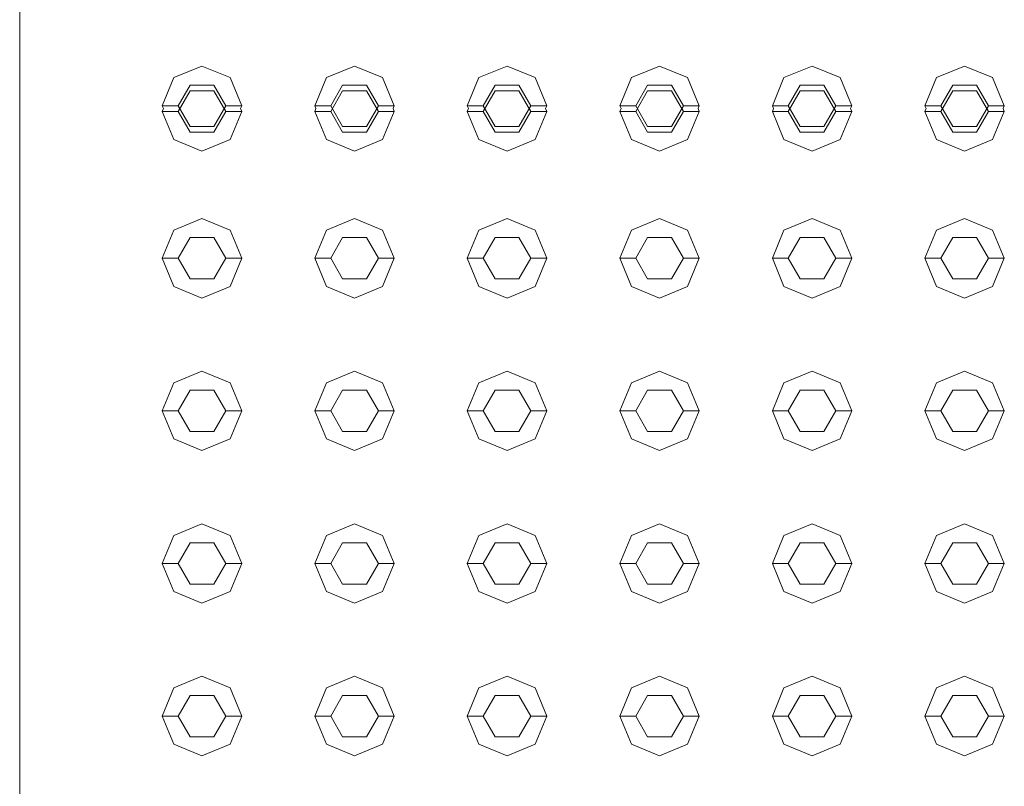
# Model space of a CAD drawing. Header units: millimetres. Extents: x -261 to 187, y -214 to 106.
# Tile 694 of 1056: x -204.84 to -204.53, y 2.546 to 2.788. Entities that reach past the tile are written whole.
import ezdxf

# ---------------------------------------------------------------- set-up
doc = ezdxf.new("R2010")
doc.units = ezdxf.units.MM
doc.header["$LTSCALE"] = 0.005
doc.header["$MEASUREMENT"] = 0
doc.layers.add('IFC-Elemento construtivo genérico-Contorno', color=9, linetype='Continuous', lineweight=5)
doc.layers.add('IFC-Laje-Contorno', color=9, linetype='Continuous', lineweight=5)

msp = doc.modelspace()

# ---------------------------------------------------------------- linework, layer by layer
at = {"layer": 'IFC-Elemento construtivo genérico-Contorno', "lineweight": 5}
for p, q in [((-204.79183, 2.76954), (-204.78297, 2.7732)), ((-204.78297, 2.7732), (-204.77411, 2.76954)), ((-204.74373, 2.76954), (-204.73488, 2.7732)), ((-204.73488, 2.7732), (-204.72602, 2.76954)), ((-204.69564, 2.76954), (-204.68679, 2.7732)), ((-204.68679, 2.7732), (-204.67793, 2.76954)), ((-204.64755, 2.76954), (-204.6387, 2.7732)), ((-204.6387, 2.7732), (-204.62984, 2.76954)), ((-204.59946, 2.76954), (-204.5906, 2.7732)), ((-204.5906, 2.7732), (-204.58175, 2.76954)), ((-204.55137, 2.76954), (-204.54251, 2.7732)), ((-204.54251, 2.7732), (-204.53366, 2.76954)), ((-204.79549, 2.76068), (-204.79183, 2.76954)), ((-204.77411, 2.76954), (-204.77045, 2.76068)), ((-204.7474, 2.76068), (-204.74373, 2.76954)), ((-204.72602, 2.76954), (-204.72235, 2.76068)), ((-204.69931, 2.76068), (-204.69564, 2.76954)), ((-204.67793, 2.76954), (-204.67426, 2.76068)), ((-204.65122, 2.76068), (-204.64755, 2.76954)), ((-204.62984, 2.76954), (-204.62617, 2.76068)), ((-204.60313, 2.76068), (-204.59946, 2.76954)), ((-204.58175, 2.76954), (-204.57808, 2.76068)), ((-204.55504, 2.76068), (-204.55137, 2.76954)), ((-204.53366, 2.76954), (-204.52999, 2.76068)), ((-204.79049, 2.76068), (-204.78673, 2.76719)), ((-204.78673, 2.76719), (-204.77921, 2.76719)), ((-204.77921, 2.76719), (-204.77546, 2.76068)), ((-204.74239, 2.76068), (-204.73864, 2.76719)), ((-204.73864, 2.76719), (-204.73112, 2.76719)), ((-204.73112, 2.76719), (-204.72736, 2.76068)), ((-204.6943, 2.76068), (-204.69054, 2.76719)), ((-204.69054, 2.76719), (-204.68303, 2.76719)), ((-204.68303, 2.76719), (-204.67927, 2.76068)), ((-204.64621, 2.76068), (-204.64245, 2.76719)), ((-204.64245, 2.76719), (-204.63494, 2.76719)), ((-204.63494, 2.76719), (-204.63118, 2.76068)), ((-204.59812, 2.76068), (-204.59436, 2.76719)), ((-204.59436, 2.76719), (-204.58685, 2.76719)), ((-204.58685, 2.76719), (-204.58309, 2.76068)), ((-204.55003, 2.76068), (-204.54627, 2.76719)), ((-204.54627, 2.76719), (-204.53876, 2.76719)), ((-204.53876, 2.76719), (-204.535, 2.76068)), ((-204.79049, 2.75891), (-204.78673, 2.76542)), ((-204.78673, 2.76542), (-204.77921, 2.76542)), ((-204.77921, 2.76542), (-204.77546, 2.75891)), ((-204.74239, 2.75891), (-204.73864, 2.76542)), ((-204.73864, 2.76542), (-204.73112, 2.76542)), ((-204.73112, 2.76542), (-204.72736, 2.75891)), ((-204.6943, 2.75891), (-204.69054, 2.76542)), ((-204.69054, 2.76542), (-204.68303, 2.76542)), ((-204.68303, 2.76542), (-204.67927, 2.75891)), ((-204.64621, 2.75891), (-204.64245, 2.76542)), ((-204.64245, 2.76542), (-204.63494, 2.76542)), ((-204.63494, 2.76542), (-204.63118, 2.75891)), ((-204.59812, 2.75891), (-204.59436, 2.76542)), ((-204.59436, 2.76542), (-204.58685, 2.76542)), ((-204.58685, 2.76542), (-204.58309, 2.75891)), ((-204.55003, 2.75891), (-204.54627, 2.76542)), ((-204.54627, 2.76542), (-204.53876, 2.76542)), ((-204.53876, 2.76542), (-204.535, 2.75891)), ((-204.79549, 2.76068), (-204.79049, 2.76068)), ((-204.79549, 2.76068), (-204.79513, 2.7598)), ((-204.79049, 2.76068), (-204.78673, 2.75417)), ((-204.77921, 2.75417), (-204.77546, 2.76068)), ((-204.77546, 2.76068), (-204.77045, 2.76068)), ((-204.77081, 2.7598), (-204.77045, 2.76068)), ((-204.7474, 2.76068), (-204.74239, 2.76068)), ((-204.7474, 2.76068), (-204.74704, 2.7598)), ((-204.74239, 2.76068), (-204.73864, 2.75417)), ((-204.73112, 2.75417), (-204.72736, 2.76068)), ((-204.72736, 2.76068), (-204.72235, 2.76068)), ((-204.72272, 2.7598), (-204.72235, 2.76068)), ((-204.69931, 2.76068), (-204.6943, 2.76068)), ((-204.69931, 2.76068), (-204.69894, 2.7598)), ((-204.6943, 2.76068), (-204.69054, 2.75417)), ((-204.68303, 2.75417), (-204.67927, 2.76068)), ((-204.67927, 2.76068), (-204.67426, 2.76068)), ((-204.67463, 2.7598), (-204.67426, 2.76068)), ((-204.65122, 2.76068), (-204.64621, 2.76068)), ((-204.65122, 2.76068), (-204.65085, 2.7598)), ((-204.64621, 2.76068), (-204.64245, 2.75417)), ((-204.63494, 2.75417), (-204.63118, 2.76068)), ((-204.63118, 2.76068), (-204.62617, 2.76068)), ((-204.62654, 2.7598), (-204.62617, 2.76068)), ((-204.60313, 2.76068), (-204.59812, 2.76068)), ((-204.60313, 2.76068), (-204.60276, 2.7598)), ((-204.59812, 2.76068), (-204.59436, 2.75417)), ((-204.58685, 2.75417), (-204.58309, 2.76068)), ((-204.58309, 2.76068), (-204.57808, 2.76068)), ((-204.57845, 2.7598), (-204.57808, 2.76068)), ((-204.55504, 2.76068), (-204.55003, 2.76068)), ((-204.55504, 2.76068), (-204.55467, 2.7598)), ((-204.55003, 2.76068), (-204.54627, 2.75417)), ((-204.53876, 2.75417), (-204.535, 2.76068)), ((-204.535, 2.76068), (-204.52999, 2.76068)), ((-204.53036, 2.7598), (-204.52999, 2.76068)), ((-204.79549, 2.75891), (-204.79513, 2.7598)), ((-204.79549, 2.75891), (-204.79049, 2.75891)), ((-204.79549, 2.75891), (-204.79183, 2.75005)), ((-204.79049, 2.75891), (-204.78673, 2.7524)), ((-204.77921, 2.7524), (-204.77546, 2.75891)), ((-204.77546, 2.75891), (-204.77045, 2.75891)), ((-204.77411, 2.75005), (-204.77045, 2.75891)), ((-204.77081, 2.7598), (-204.77045, 2.75891)), ((-204.7474, 2.75891), (-204.74704, 2.7598)), ((-204.7474, 2.75891), (-204.74239, 2.75891)), ((-204.7474, 2.75891), (-204.74373, 2.75005)), ((-204.74239, 2.75891), (-204.73864, 2.7524)), ((-204.73112, 2.7524), (-204.72736, 2.75891)), ((-204.72736, 2.75891), (-204.72235, 2.75891)), ((-204.72602, 2.75005), (-204.72235, 2.75891)), ((-204.72272, 2.7598), (-204.72235, 2.75891)), ((-204.69931, 2.75891), (-204.69894, 2.7598)), ((-204.69931, 2.75891), (-204.6943, 2.75891)), ((-204.69931, 2.75891), (-204.69564, 2.75005)), ((-204.6943, 2.75891), (-204.69054, 2.7524)), ((-204.68303, 2.7524), (-204.67927, 2.75891)), ((-204.67927, 2.75891), (-204.67426, 2.75891)), ((-204.67793, 2.75005), (-204.67426, 2.75891)), ((-204.67463, 2.7598), (-204.67426, 2.75891)), ((-204.65122, 2.75891), (-204.65085, 2.7598)), ((-204.65122, 2.75891), (-204.64621, 2.75891)), ((-204.65122, 2.75891), (-204.64755, 2.75005)), ((-204.64621, 2.75891), (-204.64245, 2.7524)), ((-204.63494, 2.7524), (-204.63118, 2.75891)), ((-204.63118, 2.75891), (-204.62617, 2.75891)), ((-204.62984, 2.75005), (-204.62617, 2.75891)), ((-204.62654, 2.7598), (-204.62617, 2.75891)), ((-204.60313, 2.75891), (-204.60276, 2.7598)), ((-204.60313, 2.75891), (-204.59812, 2.75891)), ((-204.60313, 2.75891), (-204.59946, 2.75005)), ((-204.59812, 2.75891), (-204.59436, 2.7524)), ((-204.58685, 2.7524), (-204.58309, 2.75891)), ((-204.58309, 2.75891), (-204.57808, 2.75891)), ((-204.58175, 2.75005), (-204.57808, 2.75891)), ((-204.57845, 2.7598), (-204.57808, 2.75891)), ((-204.55504, 2.75891), (-204.55467, 2.7598)), ((-204.55504, 2.75891), (-204.55003, 2.75891)), ((-204.55504, 2.75891), (-204.55137, 2.75005)), ((-204.55003, 2.75891), (-204.54627, 2.7524)), ((-204.53876, 2.7524), (-204.535, 2.75891)), ((-204.535, 2.75891), (-204.52999, 2.75891)), ((-204.53366, 2.75005), (-204.52999, 2.75891)), ((-204.53036, 2.7598), (-204.52999, 2.75891)), ((-204.78673, 2.75417), (-204.77921, 2.75417)), ((-204.73864, 2.75417), (-204.73112, 2.75417)), ((-204.69054, 2.75417), (-204.68303, 2.75417)), ((-204.64245, 2.75417), (-204.63494, 2.75417)), ((-204.59436, 2.75417), (-204.58685, 2.75417)), ((-204.54627, 2.75417), (-204.53876, 2.75417)), ((-204.78673, 2.7524), (-204.77921, 2.7524)), ((-204.73864, 2.7524), (-204.73112, 2.7524)), ((-204.69054, 2.7524), (-204.68303, 2.7524)), ((-204.64245, 2.7524), (-204.63494, 2.7524)), ((-204.59436, 2.7524), (-204.58685, 2.7524)), ((-204.54627, 2.7524), (-204.53876, 2.7524)), ((-204.79183, 2.75005), (-204.78297, 2.74639)), ((-204.78297, 2.74639), (-204.77411, 2.75005)), ((-204.74373, 2.75005), (-204.73488, 2.74639)), ((-204.73488, 2.74639), (-204.72602, 2.75005)), ((-204.69564, 2.75005), (-204.68679, 2.74639)), ((-204.68679, 2.74639), (-204.67793, 2.75005)), ((-204.64755, 2.75005), (-204.6387, 2.74639)), ((-204.6387, 2.74639), (-204.62984, 2.75005)), ((-204.59946, 2.75005), (-204.5906, 2.74639)), ((-204.5906, 2.74639), (-204.58175, 2.75005)), ((-204.55137, 2.75005), (-204.54251, 2.74639)), ((-204.54251, 2.74639), (-204.53366, 2.75005)), ((-204.79183, 2.72145), (-204.78297, 2.72512)), ((-204.78297, 2.72512), (-204.77411, 2.72145)), ((-204.74373, 2.72145), (-204.73488, 2.72512)), ((-204.73488, 2.72512), (-204.72602, 2.72145)), ((-204.69564, 2.72145), (-204.68679, 2.72512)), ((-204.68679, 2.72512), (-204.67793, 2.72145)), ((-204.64755, 2.72145), (-204.6387, 2.72512)), ((-204.6387, 2.72512), (-204.62984, 2.72145)), ((-204.59946, 2.72145), (-204.5906, 2.72512)), ((-204.5906, 2.72512), (-204.58175, 2.72145)), ((-204.55137, 2.72145), (-204.54251, 2.72512)), ((-204.54251, 2.72512), (-204.53366, 2.72145)), ((-204.79549, 2.71259), (-204.79183, 2.72145)), ((-204.77411, 2.72145), (-204.77045, 2.71259)), ((-204.7474, 2.71259), (-204.74373, 2.72145)), ((-204.72602, 2.72145), (-204.72235, 2.71259)), ((-204.69931, 2.71259), (-204.69564, 2.72145)), ((-204.67793, 2.72145), (-204.67426, 2.71259)), ((-204.65122, 2.71259), (-204.64755, 2.72145)), ((-204.62984, 2.72145), (-204.62617, 2.71259)), ((-204.60313, 2.71259), (-204.59946, 2.72145)), ((-204.58175, 2.72145), (-204.57808, 2.71259)), ((-204.55504, 2.71259), (-204.55137, 2.72145)), ((-204.53366, 2.72145), (-204.52999, 2.71259)), ((-204.79049, 2.71259), (-204.78673, 2.7191)), ((-204.78673, 2.7191), (-204.77921, 2.7191)), ((-204.77921, 2.7191), (-204.77546, 2.71259)), ((-204.74239, 2.71259), (-204.73864, 2.7191)), ((-204.73864, 2.7191), (-204.73112, 2.7191)), ((-204.73112, 2.7191), (-204.72736, 2.71259)), ((-204.6943, 2.71259), (-204.69054, 2.7191)), ((-204.69054, 2.7191), (-204.68303, 2.7191)), ((-204.68303, 2.7191), (-204.67927, 2.71259)), ((-204.64621, 2.71259), (-204.64245, 2.7191)), ((-204.64245, 2.7191), (-204.63494, 2.7191)), ((-204.63494, 2.7191), (-204.63118, 2.71259)), ((-204.59812, 2.71259), (-204.59436, 2.7191)), ((-204.59436, 2.7191), (-204.58685, 2.7191)), ((-204.58685, 2.7191), (-204.58309, 2.71259)), ((-204.55003, 2.71259), (-204.54627, 2.7191)), ((-204.54627, 2.7191), (-204.53876, 2.7191)), ((-204.53876, 2.7191), (-204.535, 2.71259)), ((-204.79549, 2.71259), (-204.79049, 2.71259)), ((-204.79549, 2.71259), (-204.79183, 2.70374)), ((-204.79049, 2.71259), (-204.78673, 2.70608)), ((-204.77921, 2.70608), (-204.77546, 2.71259)), ((-204.77546, 2.71259), (-204.77045, 2.71259)), ((-204.77411, 2.70374), (-204.77045, 2.71259)), ((-204.7474, 2.71259), (-204.74239, 2.71259)), ((-204.7474, 2.71259), (-204.74373, 2.70374)), ((-204.74239, 2.71259), (-204.73864, 2.70608)), ((-204.73112, 2.70608), (-204.72736, 2.71259)), ((-204.72736, 2.71259), (-204.72235, 2.71259)), ((-204.72602, 2.70374), (-204.72235, 2.71259)), ((-204.69931, 2.71259), (-204.6943, 2.71259)), ((-204.69931, 2.71259), (-204.69564, 2.70374)), ((-204.6943, 2.71259), (-204.69054, 2.70608)), ((-204.68303, 2.70608), (-204.67927, 2.71259)), ((-204.67927, 2.71259), (-204.67426, 2.71259)), ((-204.67793, 2.70374), (-204.67426, 2.71259)), ((-204.65122, 2.71259), (-204.64621, 2.71259)), ((-204.65122, 2.71259), (-204.64755, 2.70374)), ((-204.64621, 2.71259), (-204.64245, 2.70608)), ((-204.63494, 2.70608), (-204.63118, 2.71259)), ((-204.63118, 2.71259), (-204.62617, 2.71259)), ((-204.62984, 2.70374), (-204.62617, 2.71259)), ((-204.60313, 2.71259), (-204.59812, 2.71259)), ((-204.60313, 2.71259), (-204.59946, 2.70374)), ((-204.59812, 2.71259), (-204.59436, 2.70608)), ((-204.58685, 2.70608), (-204.58309, 2.71259)), ((-204.58309, 2.71259), (-204.57808, 2.71259)), ((-204.58175, 2.70374), (-204.57808, 2.71259)), ((-204.55504, 2.71259), (-204.55003, 2.71259)), ((-204.55504, 2.71259), (-204.55137, 2.70374)), ((-204.55003, 2.71259), (-204.54627, 2.70608)), ((-204.53876, 2.70608), (-204.535, 2.71259)), ((-204.535, 2.71259), (-204.52999, 2.71259)), ((-204.53366, 2.70374), (-204.52999, 2.71259)), ((-204.78673, 2.70608), (-204.77921, 2.70608)), ((-204.73864, 2.70608), (-204.73112, 2.70608)), ((-204.69054, 2.70608), (-204.68303, 2.70608)), ((-204.64245, 2.70608), (-204.63494, 2.70608)), ((-204.59436, 2.70608), (-204.58685, 2.70608)), ((-204.54627, 2.70608), (-204.53876, 2.70608)), ((-204.79183, 2.70374), (-204.78297, 2.70007)), ((-204.78297, 2.70007), (-204.77411, 2.70374)), ((-204.74373, 2.70374), (-204.73488, 2.70007)), ((-204.73488, 2.70007), (-204.72602, 2.70374)), ((-204.69564, 2.70374), (-204.68679, 2.70007)), ((-204.68679, 2.70007), (-204.67793, 2.70374)), ((-204.64755, 2.70374), (-204.6387, 2.70007)), ((-204.6387, 2.70007), (-204.62984, 2.70374)), ((-204.59946, 2.70374), (-204.5906, 2.70007)), ((-204.5906, 2.70007), (-204.58175, 2.70374)), ((-204.55137, 2.70374), (-204.54251, 2.70007)), ((-204.54251, 2.70007), (-204.53366, 2.70374)), ((-204.79183, 2.67336), (-204.78297, 2.67703)), ((-204.78297, 2.67703), (-204.77411, 2.67336)), ((-204.74373, 2.67336), (-204.73488, 2.67703)), ((-204.73488, 2.67703), (-204.72602, 2.67336)), ((-204.69564, 2.67336), (-204.68679, 2.67703)), ((-204.68679, 2.67703), (-204.67793, 2.67336)), ((-204.64755, 2.67336), (-204.6387, 2.67703)), ((-204.6387, 2.67703), (-204.62984, 2.67336)), ((-204.59946, 2.67336), (-204.5906, 2.67703)), ((-204.5906, 2.67703), (-204.58175, 2.67336)), ((-204.55137, 2.67336), (-204.54251, 2.67703)), ((-204.54251, 2.67703), (-204.53366, 2.67336)), ((-204.79549, 2.6645), (-204.79183, 2.67336)), ((-204.77411, 2.67336), (-204.77045, 2.6645)), ((-204.7474, 2.6645), (-204.74373, 2.67336)), ((-204.72602, 2.67336), (-204.72235, 2.6645)), ((-204.69931, 2.6645), (-204.69564, 2.67336)), ((-204.67793, 2.67336), (-204.67426, 2.6645)), ((-204.65122, 2.6645), (-204.64755, 2.67336)), ((-204.62984, 2.67336), (-204.62617, 2.6645)), ((-204.60313, 2.6645), (-204.59946, 2.67336)), ((-204.58175, 2.67336), (-204.57808, 2.6645)), ((-204.55504, 2.6645), (-204.55137, 2.67336)), ((-204.53366, 2.67336), (-204.52999, 2.6645)), ((-204.79049, 2.6645), (-204.78673, 2.67101)), ((-204.78673, 2.67101), (-204.77921, 2.67101)), ((-204.77921, 2.67101), (-204.77546, 2.6645)), ((-204.74239, 2.6645), (-204.73864, 2.67101)), ((-204.73864, 2.67101), (-204.73112, 2.67101)), ((-204.73112, 2.67101), (-204.72736, 2.6645)), ((-204.6943, 2.6645), (-204.69054, 2.67101)), ((-204.69054, 2.67101), (-204.68303, 2.67101)), ((-204.68303, 2.67101), (-204.67927, 2.6645)), ((-204.64621, 2.6645), (-204.64245, 2.67101)), ((-204.64245, 2.67101), (-204.63494, 2.67101)), ((-204.63494, 2.67101), (-204.63118, 2.6645)), ((-204.59812, 2.6645), (-204.59436, 2.67101)), ((-204.59436, 2.67101), (-204.58685, 2.67101)), ((-204.58685, 2.67101), (-204.58309, 2.6645)), ((-204.55003, 2.6645), (-204.54627, 2.67101)), ((-204.54627, 2.67101), (-204.53876, 2.67101)), ((-204.53876, 2.67101), (-204.535, 2.6645)), ((-204.79549, 2.6645), (-204.79049, 2.6645)), ((-204.79549, 2.6645), (-204.79183, 2.65564)), ((-204.79049, 2.6645), (-204.78673, 2.65799)), ((-204.77921, 2.65799), (-204.77546, 2.6645)), ((-204.77546, 2.6645), (-204.77045, 2.6645)), ((-204.77411, 2.65564), (-204.77045, 2.6645)), ((-204.7474, 2.6645), (-204.74239, 2.6645)), ((-204.7474, 2.6645), (-204.74373, 2.65564)), ((-204.74239, 2.6645), (-204.73864, 2.65799)), ((-204.73112, 2.65799), (-204.72736, 2.6645)), ((-204.72736, 2.6645), (-204.72235, 2.6645)), ((-204.72602, 2.65564), (-204.72235, 2.6645)), ((-204.69931, 2.6645), (-204.6943, 2.6645)), ((-204.69931, 2.6645), (-204.69564, 2.65564)), ((-204.6943, 2.6645), (-204.69054, 2.65799)), ((-204.68303, 2.65799), (-204.67927, 2.6645)), ((-204.67927, 2.6645), (-204.67426, 2.6645)), ((-204.67793, 2.65564), (-204.67426, 2.6645)), ((-204.65122, 2.6645), (-204.64621, 2.6645)), ((-204.65122, 2.6645), (-204.64755, 2.65564)), ((-204.64621, 2.6645), (-204.64245, 2.65799)), ((-204.63494, 2.65799), (-204.63118, 2.6645)), ((-204.63118, 2.6645), (-204.62617, 2.6645)), ((-204.62984, 2.65564), (-204.62617, 2.6645)), ((-204.60313, 2.6645), (-204.59812, 2.6645)), ((-204.60313, 2.6645), (-204.59946, 2.65564)), ((-204.59812, 2.6645), (-204.59436, 2.65799)), ((-204.58685, 2.65799), (-204.58309, 2.6645)), ((-204.58309, 2.6645), (-204.57808, 2.6645)), ((-204.58175, 2.65564), (-204.57808, 2.6645)), ((-204.55504, 2.6645), (-204.55003, 2.6645)), ((-204.55504, 2.6645), (-204.55137, 2.65564)), ((-204.55003, 2.6645), (-204.54627, 2.65799)), ((-204.53876, 2.65799), (-204.535, 2.6645)), ((-204.535, 2.6645), (-204.52999, 2.6645)), ((-204.53366, 2.65564), (-204.52999, 2.6645)), ((-204.78673, 2.65799), (-204.77921, 2.65799)), ((-204.73864, 2.65799), (-204.73112, 2.65799)), ((-204.69054, 2.65799), (-204.68303, 2.65799)), ((-204.64245, 2.65799), (-204.63494, 2.65799)), ((-204.59436, 2.65799), (-204.58685, 2.65799)), ((-204.54627, 2.65799), (-204.53876, 2.65799)), ((-204.79183, 2.65564), (-204.78297, 2.65198)), ((-204.78297, 2.65198), (-204.77411, 2.65564)), ((-204.74373, 2.65564), (-204.73488, 2.65198)), ((-204.73488, 2.65198), (-204.72602, 2.65564)), ((-204.69564, 2.65564), (-204.68679, 2.65198)), ((-204.68679, 2.65198), (-204.67793, 2.65564)), ((-204.64755, 2.65564), (-204.6387, 2.65198)), ((-204.6387, 2.65198), (-204.62984, 2.65564)), ((-204.59946, 2.65564), (-204.5906, 2.65198)), ((-204.5906, 2.65198), (-204.58175, 2.65564)), ((-204.55137, 2.65564), (-204.54251, 2.65198)), ((-204.54251, 2.65198), (-204.53366, 2.65564)), ((-204.79183, 2.62526), (-204.78297, 2.62893)), ((-204.78297, 2.62893), (-204.77411, 2.62526)), ((-204.74373, 2.62526), (-204.73488, 2.62893)), ((-204.73488, 2.62893), (-204.72602, 2.62526)), ((-204.69564, 2.62526), (-204.68679, 2.62893)), ((-204.68679, 2.62893), (-204.67793, 2.62526)), ((-204.64755, 2.62526), (-204.6387, 2.62893)), ((-204.6387, 2.62893), (-204.62984, 2.62526)), ((-204.59946, 2.62526), (-204.5906, 2.62893)), ((-204.5906, 2.62893), (-204.58175, 2.62526)), ((-204.55137, 2.62526), (-204.54251, 2.62893)), ((-204.54251, 2.62893), (-204.53366, 2.62526)), ((-204.79549, 2.61641), (-204.79183, 2.62526)), ((-204.77411, 2.62526), (-204.77045, 2.61641)), ((-204.7474, 2.61641), (-204.74373, 2.62526)), ((-204.72602, 2.62526), (-204.72235, 2.61641)), ((-204.69931, 2.61641), (-204.69564, 2.62526)), ((-204.67793, 2.62526), (-204.67426, 2.61641)), ((-204.65122, 2.61641), (-204.64755, 2.62526)), ((-204.62984, 2.62526), (-204.62617, 2.61641)), ((-204.60313, 2.61641), (-204.59946, 2.62526)), ((-204.58175, 2.62526), (-204.57808, 2.61641)), ((-204.55504, 2.61641), (-204.55137, 2.62526)), ((-204.53366, 2.62526), (-204.52999, 2.61641)), ((-204.79049, 2.61641), (-204.78673, 2.62292)), ((-204.78673, 2.62292), (-204.77921, 2.62292)), ((-204.77921, 2.62292), (-204.77546, 2.61641)), ((-204.74239, 2.61641), (-204.73864, 2.62292)), ((-204.73864, 2.62292), (-204.73112, 2.62292)), ((-204.73112, 2.62292), (-204.72736, 2.61641)), ((-204.6943, 2.61641), (-204.69054, 2.62292)), ((-204.69054, 2.62292), (-204.68303, 2.62292)), ((-204.68303, 2.62292), (-204.67927, 2.61641)), ((-204.64621, 2.61641), (-204.64245, 2.62292)), ((-204.64245, 2.62292), (-204.63494, 2.62292)), ((-204.63494, 2.62292), (-204.63118, 2.61641)), ((-204.59812, 2.61641), (-204.59436, 2.62292)), ((-204.59436, 2.62292), (-204.58685, 2.62292)), ((-204.58685, 2.62292), (-204.58309, 2.61641)), ((-204.55003, 2.61641), (-204.54627, 2.62292)), ((-204.54627, 2.62292), (-204.53876, 2.62292)), ((-204.53876, 2.62292), (-204.535, 2.61641)), ((-204.79549, 2.61641), (-204.79049, 2.61641)), ((-204.79549, 2.61641), (-204.79183, 2.60755)), ((-204.79049, 2.61641), (-204.78673, 2.6099)), ((-204.77921, 2.6099), (-204.77546, 2.61641)), ((-204.77546, 2.61641), (-204.77045, 2.61641)), ((-204.77411, 2.60755), (-204.77045, 2.61641)), ((-204.7474, 2.61641), (-204.74239, 2.61641)), ((-204.7474, 2.61641), (-204.74373, 2.60755)), ((-204.74239, 2.61641), (-204.73864, 2.6099)), ((-204.73112, 2.6099), (-204.72736, 2.61641)), ((-204.72736, 2.61641), (-204.72235, 2.61641)), ((-204.72602, 2.60755), (-204.72235, 2.61641)), ((-204.69931, 2.61641), (-204.6943, 2.61641)), ((-204.69931, 2.61641), (-204.69564, 2.60755)), ((-204.6943, 2.61641), (-204.69054, 2.6099)), ((-204.68303, 2.6099), (-204.67927, 2.61641)), ((-204.67927, 2.61641), (-204.67426, 2.61641)), ((-204.67793, 2.60755), (-204.67426, 2.61641)), ((-204.65122, 2.61641), (-204.64621, 2.61641)), ((-204.65122, 2.61641), (-204.64755, 2.60755)), ((-204.64621, 2.61641), (-204.64245, 2.6099)), ((-204.63494, 2.6099), (-204.63118, 2.61641)), ((-204.63118, 2.61641), (-204.62617, 2.61641)), ((-204.62984, 2.60755), (-204.62617, 2.61641)), ((-204.60313, 2.61641), (-204.59812, 2.61641)), ((-204.60313, 2.61641), (-204.59946, 2.60755)), ((-204.59812, 2.61641), (-204.59436, 2.6099)), ((-204.58685, 2.6099), (-204.58309, 2.61641)), ((-204.58309, 2.61641), (-204.57808, 2.61641)), ((-204.58175, 2.60755), (-204.57808, 2.61641)), ((-204.55504, 2.61641), (-204.55003, 2.61641)), ((-204.55504, 2.61641), (-204.55137, 2.60755)), ((-204.55003, 2.61641), (-204.54627, 2.6099)), ((-204.53876, 2.6099), (-204.535, 2.61641)), ((-204.535, 2.61641), (-204.52999, 2.61641)), ((-204.53366, 2.60755), (-204.52999, 2.61641)), ((-204.78673, 2.6099), (-204.77921, 2.6099)), ((-204.73864, 2.6099), (-204.73112, 2.6099)), ((-204.69054, 2.6099), (-204.68303, 2.6099)), ((-204.64245, 2.6099), (-204.63494, 2.6099)), ((-204.59436, 2.6099), (-204.58685, 2.6099)), ((-204.54627, 2.6099), (-204.53876, 2.6099)), ((-204.79183, 2.60755), (-204.78297, 2.60388)), ((-204.78297, 2.60388), (-204.77411, 2.60755)), ((-204.74373, 2.60755), (-204.73488, 2.60388)), ((-204.73488, 2.60388), (-204.72602, 2.60755)), ((-204.69564, 2.60755), (-204.68679, 2.60388)), ((-204.68679, 2.60388), (-204.67793, 2.60755)), ((-204.64755, 2.60755), (-204.6387, 2.60388)), ((-204.6387, 2.60388), (-204.62984, 2.60755)), ((-204.59946, 2.60755), (-204.5906, 2.60388)), ((-204.5906, 2.60388), (-204.58175, 2.60755)), ((-204.55137, 2.60755), (-204.54251, 2.60388)), ((-204.54251, 2.60388), (-204.53366, 2.60755)), ((-204.79183, 2.57717), (-204.78297, 2.58084)), ((-204.78297, 2.58084), (-204.77411, 2.57717)), ((-204.74373, 2.57717), (-204.73488, 2.58084)), ((-204.73488, 2.58084), (-204.72602, 2.57717)), ((-204.69564, 2.57717), (-204.68679, 2.58084)), ((-204.68679, 2.58084), (-204.67793, 2.57717)), ((-204.64755, 2.57717), (-204.6387, 2.58084)), ((-204.6387, 2.58084), (-204.62984, 2.57717)), ((-204.59946, 2.57717), (-204.5906, 2.58084)), ((-204.5906, 2.58084), (-204.58175, 2.57717)), ((-204.55137, 2.57717), (-204.54251, 2.58084)), ((-204.54251, 2.58084), (-204.53366, 2.57717)), ((-204.79549, 2.56832), (-204.79183, 2.57717)), ((-204.77411, 2.57717), (-204.77045, 2.56832)), ((-204.7474, 2.56832), (-204.74373, 2.57717)), ((-204.72602, 2.57717), (-204.72235, 2.56832)), ((-204.69931, 2.56832), (-204.69564, 2.57717)), ((-204.67793, 2.57717), (-204.67426, 2.56832)), ((-204.65122, 2.56832), (-204.64755, 2.57717)), ((-204.62984, 2.57717), (-204.62617, 2.56832)), ((-204.60313, 2.56832), (-204.59946, 2.57717)), ((-204.58175, 2.57717), (-204.57808, 2.56832)), ((-204.55504, 2.56832), (-204.55137, 2.57717)), ((-204.53366, 2.57717), (-204.52999, 2.56832)), ((-204.79049, 2.56832), (-204.78673, 2.57482)), ((-204.78673, 2.57482), (-204.77921, 2.57482)), ((-204.77921, 2.57482), (-204.77546, 2.56832)), ((-204.74239, 2.56832), (-204.73864, 2.57482)), ((-204.73864, 2.57482), (-204.73112, 2.57482)), ((-204.73112, 2.57482), (-204.72736, 2.56832)), ((-204.6943, 2.56832), (-204.69054, 2.57482)), ((-204.69054, 2.57482), (-204.68303, 2.57482)), ((-204.68303, 2.57482), (-204.67927, 2.56832)), ((-204.64621, 2.56832), (-204.64245, 2.57482)), ((-204.64245, 2.57482), (-204.63494, 2.57482)), ((-204.63494, 2.57482), (-204.63118, 2.56832)), ((-204.59812, 2.56832), (-204.59436, 2.57482)), ((-204.59436, 2.57482), (-204.58685, 2.57482)), ((-204.58685, 2.57482), (-204.58309, 2.56832)), ((-204.55003, 2.56832), (-204.54627, 2.57482)), ((-204.54627, 2.57482), (-204.53876, 2.57482)), ((-204.53876, 2.57482), (-204.535, 2.56832)), ((-204.79549, 2.56832), (-204.79049, 2.56832)), ((-204.79549, 2.56832), (-204.79183, 2.55946)), ((-204.79049, 2.56832), (-204.78673, 2.56181)), ((-204.77921, 2.56181), (-204.77546, 2.56832)), ((-204.77546, 2.56832), (-204.77045, 2.56832)), ((-204.77411, 2.55946), (-204.77045, 2.56832)), ((-204.7474, 2.56832), (-204.74239, 2.56832)), ((-204.7474, 2.56832), (-204.74373, 2.55946)), ((-204.74239, 2.56832), (-204.73864, 2.56181)), ((-204.73112, 2.56181), (-204.72736, 2.56832)), ((-204.72736, 2.56832), (-204.72235, 2.56832)), ((-204.72602, 2.55946), (-204.72235, 2.56832)), ((-204.69931, 2.56832), (-204.6943, 2.56832)), ((-204.69931, 2.56832), (-204.69564, 2.55946)), ((-204.6943, 2.56832), (-204.69054, 2.56181)), ((-204.68303, 2.56181), (-204.67927, 2.56832)), ((-204.67927, 2.56832), (-204.67426, 2.56832)), ((-204.67793, 2.55946), (-204.67426, 2.56832)), ((-204.65122, 2.56832), (-204.64621, 2.56832)), ((-204.65122, 2.56832), (-204.64755, 2.55946)), ((-204.64621, 2.56832), (-204.64245, 2.56181)), ((-204.63494, 2.56181), (-204.63118, 2.56832)), ((-204.63118, 2.56832), (-204.62617, 2.56832)), ((-204.62984, 2.55946), (-204.62617, 2.56832)), ((-204.60313, 2.56832), (-204.59812, 2.56832)), ((-204.60313, 2.56832), (-204.59946, 2.55946)), ((-204.59812, 2.56832), (-204.59436, 2.56181)), ((-204.58685, 2.56181), (-204.58309, 2.56832)), ((-204.58309, 2.56832), (-204.57808, 2.56832)), ((-204.58175, 2.55946), (-204.57808, 2.56832)), ((-204.55504, 2.56832), (-204.55003, 2.56832)), ((-204.55504, 2.56832), (-204.55137, 2.55946)), ((-204.55003, 2.56832), (-204.54627, 2.56181)), ((-204.53876, 2.56181), (-204.535, 2.56832)), ((-204.535, 2.56832), (-204.52999, 2.56832)), ((-204.53366, 2.55946), (-204.52999, 2.56832)), ((-204.78673, 2.56181), (-204.77921, 2.56181)), ((-204.73864, 2.56181), (-204.73112, 2.56181)), ((-204.69054, 2.56181), (-204.68303, 2.56181)), ((-204.64245, 2.56181), (-204.63494, 2.56181)), ((-204.59436, 2.56181), (-204.58685, 2.56181)), ((-204.54627, 2.56181), (-204.53876, 2.56181)), ((-204.79183, 2.55946), (-204.78297, 2.55579)), ((-204.78297, 2.55579), (-204.77411, 2.55946)), ((-204.74373, 2.55946), (-204.73488, 2.55579)), ((-204.73488, 2.55579), (-204.72602, 2.55946)), ((-204.69564, 2.55946), (-204.68679, 2.55579)), ((-204.68679, 2.55579), (-204.67793, 2.55946)), ((-204.64755, 2.55946), (-204.6387, 2.55579)), ((-204.6387, 2.55579), (-204.62984, 2.55946)), ((-204.59946, 2.55946), (-204.5906, 2.55579)), ((-204.5906, 2.55579), (-204.58175, 2.55946)), ((-204.55137, 2.55946), (-204.54251, 2.55579)), ((-204.54251, 2.55579), (-204.53366, 2.55946))]:
    msp.add_line(p, q, dxfattribs=at)
at = {"layer": 'IFC-Laje-Contorno', "lineweight": 5}
for q in [(-204.84045, 3.65416), (-204.84045, 3.36308)]:
    msp.add_line((-204.84045, 2.00169), q, dxfattribs=at)

doc.saveas('drawing.dxf')
